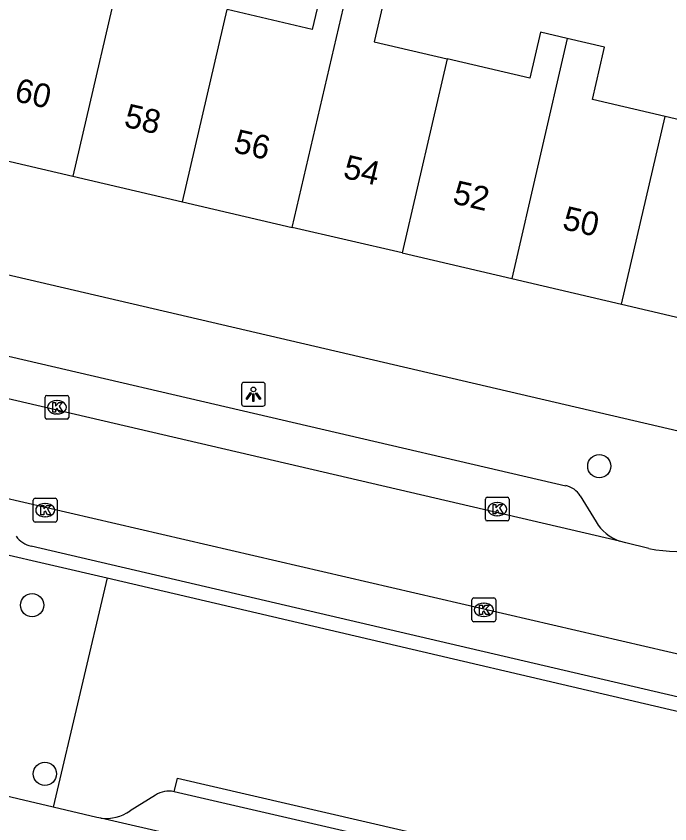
# Model space of a CAD drawing. Extents: x 163686 to 164493, y 382719 to 383870.
# Drawn here: x 163864.62 to 163892.2, y 383333.93 to 383367.98 of the extents above; entities that cross this region are included whole.
import ezdxf

# ---------------------------------------------------------------- set-up
doc = ezdxf.new("R2010")
doc.units = 0
for name, color, linetype in [('IMGEO_Boom', 7, 'Continuous'), ('IMGEO_Groenvoorziening', 7, 'Continuous'), ('IMGEO_Kolk', 7, 'Continuous'), ('IMGEO_Lichtpunt', 7, 'Continuous'), ('IMGEO_Pand', 7, 'Continuous'), ('IMGEO_Pand_nummerreeks', 7, 'Continuous'), ('IMGEO_Parkeervlak_open', 7, 'Continuous'), ('IMGEO_Rijbaan_lokaal_open', 7, 'Continuous'), ('IMGEO_Voetpad_open', 7, 'Continuous')]:
    doc.layers.add(name, color=color, linetype=linetype)

msp = doc.modelspace()

# ---------------------------------------------------------------- linework, layer by layer
at = {"layer": 'IMGEO_Boom'}
for centre in [(163889.22, 383349.009), (163865.297, 383343.151), (163865.837, 383336.042)]:
    msp.add_circle(centre, 0.489, dxfattribs=at)
at = {"layer": 'IMGEO_Groenvoorziening'}
msp.add_lwpolyline([(163868.463, 383344.309), (163866.185, 383334.632)], dxfattribs=at)
at = {"layer": 'IMGEO_Kolk'}
for p, q in [((163865.92, 383351.991), (163866.772, 383351.991)), ((163865.845, 383351.065), (163865.845, 383351.917)), ((163866.333, 383351.771), (163866.358, 383351.771)), ((163866.846, 383351.917), (163866.846, 383351.065)), ((163866.772, 383350.991), (163865.92, 383350.991)), ((163866.356, 383351.211), (163866.331, 383351.211)), ((163865.348, 383346.729), (163865.348, 383347.581)), ((163865.423, 383347.655), (163866.275, 383347.655)), ((163866.349, 383347.581), (163866.349, 383346.729)), ((163884.418, 383346.773), (163884.418, 383347.625)), ((163884.493, 383347.699), (163885.345, 383347.699)), ((163885.419, 383347.625), (163885.419, 383346.773)), ((163865.836, 383347.435), (163865.861, 383347.435)), ((163884.906, 383347.479), (163884.931, 383347.479)), ((163865.859, 383346.875), (163865.834, 383346.875)), ((163884.929, 383346.919), (163884.904, 383346.919)), ((163866.275, 383346.655), (163865.423, 383346.655)), ((163885.345, 383346.699), (163884.493, 383346.699)), ((163883.925, 383343.454), (163884.777, 383343.454)), ((163883.85, 383342.528), (163883.85, 383343.38)), ((163884.338, 383343.234), (163884.363, 383343.234)), ((163884.851, 383343.38), (163884.851, 383342.528)), ((163884.777, 383342.454), (163883.925, 383342.454)), ((163884.361, 383342.674), (163884.336, 383342.674))]:
    msp.add_line(p, q, dxfattribs=at)
for points in [[(163865.92, 383351.991), (163866.772, 383351.991)], [(163865.845, 383351.065), (163865.845, 383351.917)], [(163866.166, 383351.691), (163866.289, 383351.691), (163866.289, 383351.54), (163866.419, 383351.691), (163866.583, 383351.691), (163866.437, 383351.54), (163866.59, 383351.291), (163866.438, 383351.291), (163866.353, 383351.455), (163866.289, 383351.388), (163866.289, 383351.291), (163866.166, 383351.291), (163866.166, 383351.691)], [(163866.846, 383351.917), (163866.846, 383351.065)], [(163866.772, 383350.991), (163865.92, 383350.991)], [(163865.348, 383346.729), (163865.348, 383347.581)], [(163865.423, 383347.655), (163866.275, 383347.655)], [(163866.349, 383347.581), (163866.349, 383346.729)], [(163884.418, 383346.773), (163884.418, 383347.625)], [(163884.493, 383347.699), (163885.345, 383347.699)], [(163885.419, 383347.625), (163885.419, 383346.773)], [(163865.669, 383347.355), (163865.792, 383347.355), (163865.792, 383347.204), (163865.922, 383347.355), (163866.086, 383347.355), (163865.94, 383347.204), (163866.093, 383346.955), (163865.941, 383346.955), (163865.856, 383347.119), (163865.792, 383347.052), (163865.792, 383346.955), (163865.669, 383346.955), (163865.669, 383347.355)], [(163884.739, 383347.399), (163884.862, 383347.399), (163884.862, 383347.248), (163884.992, 383347.399), (163885.156, 383347.399), (163885.01, 383347.248), (163885.163, 383346.999), (163885.011, 383346.999), (163884.926, 383347.163), (163884.862, 383347.096), (163884.862, 383346.999), (163884.739, 383346.999), (163884.739, 383347.399)], [(163866.275, 383346.655), (163865.423, 383346.655)], [(163885.345, 383346.699), (163884.493, 383346.699)], [(163883.925, 383343.454), (163884.777, 383343.454)], [(163883.85, 383342.528), (163883.85, 383343.38)], [(163884.171, 383343.154), (163884.294, 383343.154), (163884.294, 383343.003), (163884.424, 383343.154), (163884.588, 383343.154), (163884.442, 383343.003), (163884.595, 383342.754), (163884.443, 383342.754), (163884.358, 383342.918), (163884.294, 383342.851), (163884.294, 383342.754), (163884.171, 383342.754), (163884.171, 383343.154)], [(163884.851, 383343.38), (163884.851, 383342.528)], [(163884.777, 383342.454), (163883.925, 383342.454)]]:
    msp.add_lwpolyline(points, dxfattribs=at)
for centre, start, end in [((163865.922, 383351.915), 91.552, 178.448), ((163865.922, 383351.915), 91.552, 178.448), ((163866.77, 383351.915), 1.552, 88.448), ((163866.77, 383351.915), 1.552, 88.448), ((163865.922, 383351.067), 181.552, 268.448), ((163865.922, 383351.067), 181.552, 268.448), ((163866.77, 383351.067), 271.552, 358.448), ((163866.77, 383351.067), 271.552, 358.448), ((163865.425, 383347.579), 91.552, 178.448), ((163865.425, 383347.579), 91.552, 178.448), ((163866.273, 383347.579), 1.552, 88.448), ((163866.273, 383347.579), 1.552, 88.448), ((163884.495, 383347.623), 91.552, 178.448), ((163884.495, 383347.623), 91.552, 178.448), ((163885.343, 383347.623), 1.552, 88.448), ((163885.343, 383347.623), 1.552, 88.448), ((163865.425, 383346.731), 181.552, 268.448), ((163865.425, 383346.731), 181.552, 268.448), ((163866.273, 383346.731), 271.552, 358.448), ((163866.273, 383346.731), 271.552, 358.448), ((163884.495, 383346.775), 181.552, 268.448), ((163884.495, 383346.775), 181.552, 268.448), ((163885.343, 383346.775), 271.552, 358.448), ((163885.343, 383346.775), 271.552, 358.448), ((163883.927, 383343.378), 91.552, 178.448), ((163883.927, 383343.378), 91.552, 178.448), ((163884.775, 383343.378), 1.552, 88.448), ((163884.775, 383343.378), 1.552, 88.448), ((163883.927, 383342.53), 181.552, 268.448), ((163883.927, 383342.53), 181.552, 268.448), ((163884.775, 383342.53), 271.552, 358.448), ((163884.775, 383342.53), 271.552, 358.448)]:
    msp.add_arc(centre, 0.0765, start, end, dxfattribs=at)
for centre, major_axis, ratio, start_param, end_param in [((163866.332, 383351.491), (-0.387, 0.002), 0.722429, 4.712389, 7.853982), ((163866.357, 383351.491), (-0.39, 0.002), 0.717154, 1.570796, 4.712389), ((163865.835, 383347.155), (-0.387, 0.002), 0.722429, 4.712389, 7.853982), ((163865.86, 383347.155), (-0.39, 0.002), 0.717154, 1.570796, 4.712389), ((163884.905, 383347.199), (-0.387, 0.002), 0.722429, 4.712389, 7.853982), ((163884.93, 383347.199), (-0.39, 0.002), 0.717154, 1.570796, 4.712389), ((163884.337, 383342.954), (-0.387, 0.002), 0.722429, 4.712389, 7.853982), ((163884.362, 383342.954), (-0.39, 0.002), 0.717154, 1.570796, 4.712389)]:
    msp.add_ellipse(centre, major_axis=major_axis, ratio=ratio, start_param=start_param, end_param=end_param, dxfattribs=at)
at = {"layer": 'IMGEO_Lichtpunt'}
for p, q in [((163874.133, 383352.444), (163874.133, 383351.637)), ((163874.133, 383352.444), (163874.133, 383351.637)), ((163875.035, 383352.539), (163874.227, 383352.539)), ((163875.035, 383352.539), (163874.227, 383352.539)), ((163875.129, 383351.637), (163875.129, 383352.444)), ((163875.129, 383351.637), (163875.129, 383352.444)), ((163874.227, 383351.543), (163875.035, 383351.543)), ((163874.227, 383351.543), (163875.035, 383351.543))]:
    msp.add_line(p, q, dxfattribs=at)
for points in [[(163874.507, 383352.108), (163874.546, 383352.08), (163874.358, 383351.818), (163874.32, 383351.845), (163874.507, 383352.108)], [(163874.609, 383352.06), (163874.656, 383352.06), (163874.656, 383351.738), (163874.609, 383351.738), (163874.609, 383352.06)], [(163874.719, 383352.08), (163874.757, 383352.107), (163874.944, 383351.845), (163874.905, 383351.817), (163874.719, 383352.08)]]:
    msp.add_lwpolyline(points, dxfattribs=at)
msp.add_circle((163874.632, 383352.242), 0.0994, dxfattribs=at)
for centre, start, end in [((163874.227, 383352.444), 90, 180), ((163874.227, 383352.444), 90, 180), ((163875.035, 383352.444), 0, 90), ((163875.035, 383352.444), 0, 90), ((163874.227, 383351.637), 180, 270), ((163874.227, 383351.637), 180, 270), ((163875.035, 383351.637), 270, 0), ((163875.035, 383351.637), 270, 360)]:
    msp.add_arc(centre, 0.0946, start, end, dxfattribs=at)
at = {"layer": 'IMGEO_Pand'}
for points in [[(163869.363, 383371.328), (163867.009, 383361.237)], [(163878.631, 383369.196), (163877.584, 383369.44), (163877.112, 383367.419), (163873.53, 383368.256)], [(163876.27, 383359.075), (163878.631, 383369.196)], [(163878.631, 383369.196), (163880.181, 383368.834), (163879.729, 383366.898), (163882.809, 383366.179)], [(163871.64, 383360.155), (163873.53, 383368.256)], [(163887.869, 383367.036), (163886.746, 383367.298), (163886.295, 383365.366), (163882.809, 383366.179)], [(163887.869, 383367.036), (163885.53, 383356.913)], [(163892.005, 383363.742), (163888.929, 383364.459), (163889.4, 383366.48), (163889.444, 383366.669), (163887.869, 383367.036)], [(163882.809, 383366.179), (163880.9, 383357.994)], [(163890.16, 383355.832), (163894.71, 383354.77), (163894.636, 383354.452), (163895.107, 383354.342), (163897.574, 383364.908), (163896.016, 383365.272), (163895.47, 383362.935), (163892.005, 383363.742)], [(163890.16, 383355.832), (163892.005, 383363.742)], [(163862.38, 383362.317), (163867.009, 383361.237)], [(163867.009, 383361.237), (163871.64, 383360.155)], [(163871.64, 383360.155), (163876.27, 383359.075)], [(163880.9, 383357.994), (163876.27, 383359.075)], [(163880.9, 383357.994), (163885.53, 383356.913)], [(163885.53, 383356.913), (163890.16, 383355.832)]]:
    msp.add_lwpolyline(points, dxfattribs=at)
at = {"layer": 'IMGEO_Parkeervlak_open'}
msp.add_lwpolyline([(163870.502, 383335.144), (163869.427, 383334.476)], dxfattribs=at)
for centre, radius, start, end in [((163871.06, 383334.303), 1.009, 77.1216, 123.5783), ((163868.389, 383336.021), 1.862, 264.1868, 303.9077)]:
    msp.add_arc(centre, radius, start, end, dxfattribs=at)
at = {"layer": 'IMGEO_Rijbaan_lokaal_open'}
for points in [[(163890.075, 383345.852), (163813.016, 383363.779)], [(163862.998, 383347.946), (163906.662, 383337.828)], [(163891.307, 383345.538), (163890.343, 383345.775), (163890.075, 383345.852)], [(163866.185, 383334.632), (163859.195, 383336.276)], [(163868.2, 383334.169), (163868.028, 383334.196), (163866.185, 383334.632)], [(163898.763, 383327.134), (163868.2, 383334.169)]]:
    msp.add_lwpolyline(points, dxfattribs=at)
msp.add_arc((163892.528, 383351.591), 6.175, 258.5988, 302.3406, dxfattribs=at)
at = {"layer": 'IMGEO_Voetpad_open'}
for points in [[(163816.003, 383364.868), (163887.806, 383348.187)], [(163894.598, 383350.001), (163842.87, 383362.042)], [(163888.421, 383347.752), (163889.084, 383346.657)], [(163859.195, 383336.276), (163861.514, 383345.905), (163868.463, 383344.309)], [(163903.288, 383336.778), (163865.26, 383345.632)], [(163868.463, 383344.309), (163900.929, 383336.712)], [(163871.285, 383335.287), (163871.432, 383335.858), (163896.634, 383330.025), (163896.512, 383329.468)], [(163896.512, 383329.468), (163871.285, 383335.287)]]:
    msp.add_lwpolyline(points, dxfattribs=at)
for centre, radius, start, end in [((163887.632, 383347.289), 0.915, 30.4119, 79.0433), ((163890.742, 383347.686), 1.951, 211.8179, 250.0074), ((163865.527, 383346.735), 1.135, 216.8776, 256.4048)]:
    msp.add_arc(centre, radius, start, end, dxfattribs=at)

# ---------------------------------------------------------------- texts
at = {"layer": 'IMGEO_Pand_nummerreeks'}
for s, rotation, p in [('60', 346.8602, (163864.509, 383364.408)), ('58', 346.8602, (163869.131, 383363.329)), ('56', 346.8602, (163873.75, 383362.251)), ('54', 346.8602, (163878.372, 383361.172)), ('52', 346.8602, (163882.992, 383360.094)), ('50', 346.8621, (163887.62, 383359.012))]:
    msp.add_text(s, height=1, rotation=rotation, dxfattribs=at).set_placement(p)

doc.saveas('drawing.dxf')
